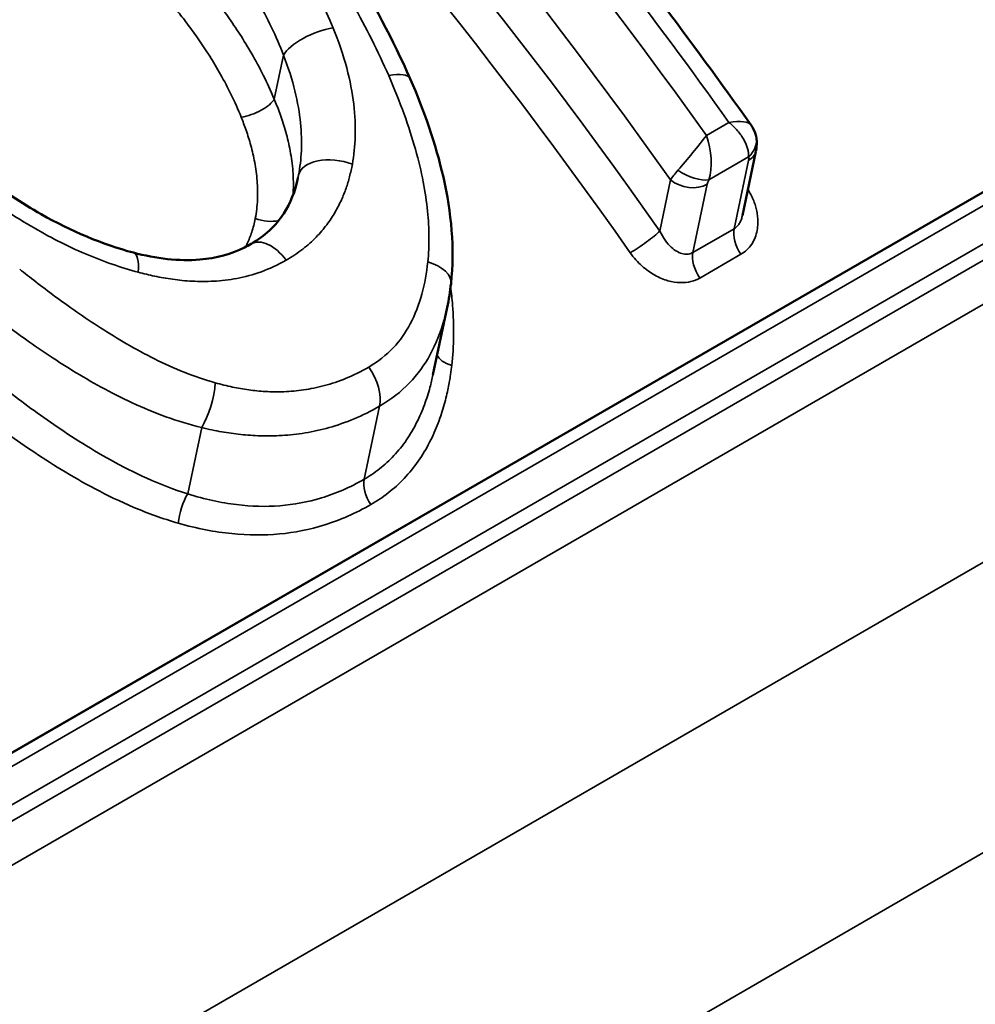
# Model space of a CAD drawing. Header units: millimetres. Extents: x 0 to 14369, y -869 to 2970.
# Tile 688 of 787: x 3667.42 to 3671.05, y 1806.07 to 1809.81. Entities that reach past the tile are written whole.
import ezdxf

# ---------------------------------------------------------------- set-up
doc = ezdxf.new("R2010")
doc.units = ezdxf.units.MM
doc.header["$LTSCALE"] = 10
doc.layers.add('Sichtbar (ISO)', color=7, linetype='Continuous', lineweight=50)
doc.layers.add('Sichtbar schmal (ISO)', color=7, linetype='Continuous', lineweight=35)

msp = doc.modelspace()

# ---------------------------------------------------------------- linework, layer by layer
at = {"layer": 'Sichtbar (ISO)'}
for p, q in [((3671.693, 1809.5099), (3663.9169, 1805.0204)), ((3670.215, 1809.3094), (3670.1636, 1809.0658)), ((3668.9867, 1808.4592), (3669.0408, 1808.7157))]:
    msp.add_line(p, q, dxfattribs=at)
msp.add_ellipse((3670.1179, 1809.3458), major_axis=(0.0973, 0.023), ratio=0.851056, start_param=6.275739, end_param=6.283158, dxfattribs=at)
for points, knots in [([(3670.1965, 1809.4099), (3670.0816, 1809.5715), (3669.9647, 1809.7309), (3669.727, 1810.0453), (3669.6062, 1810.2002), (3669.3611, 1810.505), (3669.2368, 1810.6549), (3668.9849, 1810.9493), (3668.8573, 1811.0939), (3668.5993, 1811.3773), (3668.4687, 1811.5161), (3668.3369, 1811.6519)], [3.2287914, 3.2287914, 3.2287914, 3.2287914, 3.2785938, 3.2785938, 3.3283962, 3.3283962, 3.3781986, 3.3781986, 3.4280011, 3.4280011, 3.4778035, 3.4778035, 3.4778035, 3.4778035]), ([(3668.9003, 1809.5854), (3668.9534, 1809.4636), (3668.9975, 1809.338), (3669.0566, 1809.0772), (3669.0702, 1808.9392), (3669.0554, 1808.8075)], [0, 0, 0, 0, 0.04221892, 0.04221892, 0.08664859, 0.08664859, 0.08664859, 0.08664859]), ([(3670.1965, 1809.4099), (3670.204, 1809.3994), (3670.2099, 1809.3875), (3670.2142, 1809.3729), (3670.2148, 1809.3709), (3670.2152, 1809.3689)], [0, 0, 0, 0, 0.003982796, 0.003982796, 0.00462362, 0.00462362, 0.00462362, 0.00462362]), ([(3670.2154, 1809.3683), (3670.2185, 1809.3547), (3670.2192, 1809.3406), (3670.2174, 1809.3216), (3670.2165, 1809.3163), (3670.2154, 1809.3111)], [0, 0, 0, 0, 0.004312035, 0.004312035, 0.005993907, 0.005993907, 0.005993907, 0.005993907]), ([(3667.2765, 1809.2156), (3667.3471, 1809.1629), (3667.421, 1809.1136), (3667.6093, 1809.0068), (3667.7292, 1808.9556), (3667.8474, 1808.9245)], [0, 0, 0, 0, 0.02644379, 0.02644379, 0.06526755, 0.06526755, 0.06526755, 0.06526755]), ([(3668.2949, 1808.9577), (3668.3466, 1808.9876), (3668.3889, 1809.0263), (3668.4447, 1809.1122), (3668.4628, 1809.1581), (3668.4733, 1809.2082)], [0, 0, 0, 0, 0.02466161, 0.02466161, 0.04508432, 0.04508432, 0.04508432, 0.04508432]), ([(3667.8474, 1808.9245), (3667.9338, 1808.9018), (3668.0219, 1808.8912), (3668.1628, 1808.9034), (3668.2204, 1808.9197), (3668.2788, 1808.9488), (3668.2869, 1808.9531), (3668.2949, 1808.9577)], [0, 0, 0, 0, 0.02845504, 0.02845504, 0.0512909, 0.0512909, 0.0550755, 0.0550755, 0.0550755, 0.0550755])]:
    msp.add_open_spline(points, degree=3, knots=knots, dxfattribs=at)
for points in [[(3668.3729, 1810.4178), (3668.5896, 1810.1654), (3668.7709, 1809.8821), (3668.9003, 1809.5854)], [(3669.0554, 1808.8075), (3669.052, 1808.7766), (3669.0472, 1808.7459), (3669.0408, 1808.7156)]]:
    msp.add_open_spline(points, degree=3, dxfattribs=at)
at = {"layer": 'Sichtbar schmal (ISO)'}
for p, q in [((3668.3832, 1809.5083), (3668.4185, 1809.6756)), ((3671.7062, 1809.5166), (3663.928, 1805.0259)), ((3671.7665, 1809.5006), (3663.9883, 1805.0098)), ((3664.1456, 1804.9546), (3671.9237, 1809.4453)), ((3664.2076, 1804.9276), (3671.9858, 1809.4184)), ((3670.0267, 1809.3704), (3670.1125, 1809.4199)), ((3672.0772, 1809.3048), (3664.2991, 1804.8142)), ((3670.0363, 1809.2016), (3670.187, 1809.2886)), ((3670.132, 1809.0156), (3670.1867, 1809.2749)), ((3668.4709, 1809.1974), (3668.4758, 1809.2203)), ((3669.8904, 1809.201), (3669.8494, 1809.0067)), ((3670.0302, 1809.1846), (3669.9755, 1808.9252)), ((3670.2045, 1809.1266), (3670.2045, 1809.1266)), ((3670.2045, 1809.1266), (3670.2045, 1809.1266)), ((3670.132, 1809.0156), (3669.9755, 1808.9252)), ((3670.0017, 1808.8279), (3670.1582, 1808.9182)), ((3668.7251, 1808.0628), (3668.7837, 1808.3406)), ((3664.989, 1804.2307), (3672.1023, 1808.338)), ((3668.0542, 1808.0069), (3668.1073, 1808.2591)), ((3665.122, 1803.203), (3672.193, 1807.2855))]:
    msp.add_line(p, q, dxfattribs=at)
for centre, major_axis, ratio, start_param, end_param in [((3665.0549, 1804.1904), (6.055, -10.4876), 0.57735, 1.736719, 2.266465), ((3664.9489, 1804.1291), (5.98, -10.3577), 0.57735, 1.732164, 2.27068), ((3664.9489, 1804.1291), (5.855, -10.1412), 0.57735, 1.72286, 2.273435), ((3664.8782, 1804.0883), (5.805, -10.0546), 0.57735, 1.72286, 2.273435), ((3666.3462, 1804.9359), (5.805, -10.0546), 0.57735, 1.72286, 1.978889), ((3665.1407, 1804.2399), (-6.055, 10.4876), 0.57735, 4.878312, 5.123929), ((3668.5535, 1809.7041), (-0.139, -0.0565), 0.382728, 4.167214, 5.843638), ((3668.7628, 1809.5255), (0.1375, 0.06), 0.34587, 6.283185, 7.292759), ((3668.2932, 1809.4893), (0.0926, 0.0377), 0.383244, 4.167316, 5.84353), ((3670.0507, 1809.3563), (-0.1478, -0.0497), 0.3015, 3.232456, 4.182377), ((3669.9647, 1809.3066), (-0.0985, -0.1201), 0.059226, 1.013497, 2.177875), ((3669.9651, 1809.3061), (0.0276, -0.1546), 0.485945, 0.74554, 1.911), ((3670.1179, 1809.3458), (0.0973, 0.023), 0.851056, 5.283682, 6.275739), ((3668.6229, 1809.1913), (-0.1474, 0.0278), 0.552725, 4.419058, 6.266923), ((3670.1176, 1809.3321), (0.0978, -0.0206), 0.686712, 5.630129, 6.277259), ((3670.1541, 1809.2663), (-0.0293, -0.0287), 0.582771, 2.367825, 2.836443), ((3669.9982, 1809.2638), (-0.1164, -0.0993), 0.24331, 5.241142, 5.644665), ((3669.9672, 1809.2588), (-0.0897, 0.0442), 0.425989, 1.219164, 2.631555), ((3670.0505, 1809.1995), (-0.0175, -0.0312), 0.37753, 4.853695, 5.407725), ((3669.9611, 1809.2418), (-0.0978, 0.0206), 0.686712, 0.917746, 2.488537), ((3668.3485, 1809.1014), (0.0983, -0.0185), 0.558226, 4.426511, 5.366956), ((3670.2011, 1808.9584), (0.05, -0.0866), 0.57735, 3.713174, 4.845672), ((3668.3699, 1808.8278), (-0.075, 0.1299), 0.577351, 4.910903, 6.28319), ((3669.7787, 1808.9659), (-0.0819, -0.0574), 0.123682, 0.949835, 2.520674), ((3667.8093, 1808.7794), (0.0381, 0.1451), 0.2968, 5.295739, 6.283186), ((3670.0446, 1808.868), (0.05, -0.0866), 0.57735, 3.713174, 4.845672), ((3668.9064, 1808.8242), (0.1491, -0.0167), 0.510853, 6.283158, 7.492024), ((3669.1002, 1808.5364), (-0.0994, 0.0113), 0.494206, 0.254767, 1.191079), ((3668.68, 1808.4264), (0.075, -0.1299), 0.57735, 0.571581, 1.726609), ((3668.0981, 1808.3641), (-0.0395, -0.1447), 0.324338, 0.851364, 2.125914), ((3668.7942, 1808.0055), (-0.05, 0.0866), 0.57735, 0.571582, 1.6936), ((3668.0603, 1807.9369), (0.0278, 0.0961), 0.336181, 0.856401, 2.111572)]:
    msp.add_ellipse(centre, major_axis=major_axis, ratio=ratio, start_param=start_param, end_param=end_param, dxfattribs=at)
for points, knots in [([(3668.8184, 1809.5976), (3668.7779, 1809.6899), (3668.7319, 1809.7812), (3668.6824, 1809.8691), (3668.6329, 1809.957), (3668.5798, 1810.0416), (3668.5181, 1810.1298), (3668.4564, 1810.2179), (3668.386, 1810.3097), (3668.3071, 1810.4015)], [0, 0, 0, 0, 0.3333333, 0.3333333, 0.3333333, 0.6666667, 0.6666667, 0.6666667, 1, 1, 1, 1]), ([(3668.2789, 1810.3035), (3668.3054, 1810.2724), (3668.3569, 1810.2088), (3668.4292, 1810.1089), (3668.4958, 1810.0043), (3668.5559, 1809.8946), (3668.591, 1809.818), (3668.607, 1809.7788)], [0, 0, 0, 0, 0.2, 0.4, 0.6, 0.8, 0.9999993, 0.9999993, 0.9999993, 0.9999993]), ([(3668.1242, 1810.1615), (3668.1484, 1810.1324), (3668.172, 1810.1027), (3668.1946, 1810.0723), (3668.2173, 1810.0419), (3668.2391, 1810.0109), (3668.2599, 1809.9793), (3668.2807, 1809.9476), (3668.3006, 1809.9153), (3668.3194, 1809.8823), (3668.3383, 1809.8493), (3668.356, 1809.8156), (3668.3726, 1809.7811), (3668.3891, 1809.7467), (3668.4045, 1809.7115), (3668.4185, 1809.6756)], [0, 0, 0, 0, 0.2, 0.2, 0.2, 0.4, 0.4, 0.4, 0.6, 0.6, 0.6, 0.8, 0.8, 0.8, 0.9999995, 0.9999995, 0.9999995, 0.9999995]), ([(3668.0853, 1809.9773), (3668.0974, 1809.9632), (3668.1102, 1809.948), (3668.1234, 1809.9317), (3668.1367, 1809.9155), (3668.1504, 1809.8982), (3668.1645, 1809.8797), (3668.1786, 1809.8613), (3668.193, 1809.8417), (3668.2077, 1809.8209), (3668.2224, 1809.8001), (3668.2374, 1809.7781), (3668.2524, 1809.7548), (3668.2674, 1809.7315), (3668.2825, 1809.7069), (3668.2974, 1809.681), (3668.3124, 1809.6551), (3668.3272, 1809.6278), (3668.3416, 1809.599), (3668.356, 1809.5702), (3668.37, 1809.54), (3668.3832, 1809.5083)], [0.0000001, 0.0000001, 0.0000001, 0.0000001, 0.1428571, 0.1428571, 0.1428571, 0.2857143, 0.2857143, 0.2857143, 0.4285714, 0.4285714, 0.4285714, 0.5714286, 0.5714286, 0.5714286, 0.7142857, 0.7142857, 0.7142857, 0.8571429, 0.8571429, 0.8571429, 1, 1, 1, 1]), ([(3667.9818, 1809.883), (3667.9932, 1809.8695), (3668.0171, 1809.8406), (3668.0557, 1809.7911), (3668.0961, 1809.7353), (3668.1377, 1809.6727), (3668.1794, 1809.6031), (3668.2201, 1809.5259), (3668.2455, 1809.4692), (3668.2575, 1809.4394)], [0.0000001, 0.0000001, 0.0000001, 0.0000001, 0.1428571, 0.2857143, 0.4285714, 0.5714286, 0.7142857, 0.8571429, 1, 1, 1, 1]), ([(3668.607, 1809.7788), (3668.6288, 1809.7259), (3668.6458, 1809.6752), (3668.6587, 1809.6269), (3668.6716, 1809.5785), (3668.6803, 1809.5326), (3668.6855, 1809.4893), (3668.6906, 1809.4461), (3668.6923, 1809.4055), (3668.6912, 1809.3676), (3668.6901, 1809.3296), (3668.6862, 1809.2943), (3668.6802, 1809.2612)], [0, 0, 0, 0, 0.25, 0.25, 0.25, 0.5, 0.5, 0.5, 0.75, 0.75, 0.75, 0.9999943, 0.9999943, 0.9999943, 0.9999943]), ([(3668.4185, 1809.6756), (3668.4371, 1809.6276), (3668.4513, 1809.5822), (3668.4618, 1809.5393), (3668.4723, 1809.4963), (3668.4791, 1809.4558), (3668.483, 1809.418), (3668.4868, 1809.3802), (3668.4876, 1809.345), (3668.4862, 1809.3121), (3668.4848, 1809.2793), (3668.4811, 1809.2487), (3668.4758, 1809.2203)], [0, 0, 0, 0, 0.25, 0.25, 0.25, 0.5, 0.5, 0.5, 0.75, 0.75, 0.75, 0.9999961, 0.9999961, 0.9999961, 0.9999961]), ([(3668.9671, 1808.8895), (3668.9704, 1808.9206), (3668.9718, 1808.9526), (3668.9716, 1808.9845), (3668.9715, 1809.0164), (3668.9697, 1809.0482), (3668.9661, 1809.0828), (3668.9626, 1809.1175), (3668.9571, 1809.155), (3668.9495, 1809.1943), (3668.9419, 1809.2336), (3668.9322, 1809.2746), (3668.9202, 1809.3174), (3668.9082, 1809.3602), (3668.8939, 1809.4049), (3668.8771, 1809.4516), (3668.8602, 1809.4983), (3668.8407, 1809.547), (3668.8184, 1809.5976)], [0, 0, 0, 0, 0.1666667, 0.1666667, 0.1666667, 0.3333333, 0.3333333, 0.3333333, 0.5, 0.5, 0.5, 0.6666667, 0.6666667, 0.6666667, 0.8333333, 0.8333333, 0.8333333, 1, 1, 1, 1]), ([(3668.3832, 1809.5083), (3668.39, 1809.492), (3668.3971, 1809.4741), (3668.4042, 1809.4546), (3668.4112, 1809.4351), (3668.4183, 1809.4139), (3668.4247, 1809.3915), (3668.4312, 1809.369), (3668.4372, 1809.3453), (3668.4421, 1809.3205), (3668.447, 1809.2958), (3668.4509, 1809.27), (3668.4533, 1809.2437), (3668.4557, 1809.2173), (3668.4566, 1809.1903), (3668.4556, 1809.1633), (3668.4553, 1809.1566), (3668.455, 1809.1499), (3668.4545, 1809.1432)], [0.0000006, 0.0000006, 0.0000006, 0.0000006, 0.1666667, 0.1666667, 0.1666667, 0.3333333, 0.3333333, 0.3333333, 0.5, 0.5, 0.5, 0.6666667, 0.6666667, 0.6666667, 0.8333333, 0.8333333, 0.8333333, 0.8745467, 0.8745467, 0.8745467, 0.8745467]), ([(3668.2575, 1809.4394), (3668.2637, 1809.4242), (3668.27, 1809.4077), (3668.2762, 1809.3897), (3668.2824, 1809.3718), (3668.2885, 1809.3523), (3668.2941, 1809.3318), (3668.2997, 1809.3113), (3668.3048, 1809.2897), (3668.309, 1809.2672), (3668.3131, 1809.2448), (3668.3163, 1809.2216), (3668.3182, 1809.198), (3668.32, 1809.1743), (3668.3205, 1809.1502), (3668.3194, 1809.1262), (3668.3183, 1809.1021), (3668.3155, 1809.0781), (3668.3109, 1809.054)], [0.0000009, 0.0000009, 0.0000009, 0.0000009, 0.1666667, 0.1666667, 0.1666667, 0.3333333, 0.3333333, 0.3333333, 0.5, 0.5, 0.5, 0.6666667, 0.6666667, 0.6666667, 0.8333333, 0.8333333, 0.8333333, 1, 1, 1, 1]), ([(3670.1125, 1809.4199), (3670.12, 1809.4137), (3670.1268, 1809.4074), (3670.1328, 1809.4013), (3670.1389, 1809.3952), (3670.1442, 1809.3892), (3670.149, 1809.3834), (3670.1537, 1809.3776), (3670.1578, 1809.372), (3670.1614, 1809.3667), (3670.165, 1809.3613), (3670.1681, 1809.3561), (3670.1709, 1809.351), (3670.1737, 1809.3459), (3670.1761, 1809.3408), (3670.1782, 1809.3358), (3670.1803, 1809.3307), (3670.1821, 1809.3257), (3670.1835, 1809.3206), (3670.1849, 1809.3155), (3670.186, 1809.3103), (3670.1867, 1809.3049), (3670.1873, 1809.2996), (3670.1875, 1809.2941), (3670.1871, 1809.2886)], [0.0000255, 0.0000255, 0.0000255, 0.0000255, 0.125, 0.125, 0.125, 0.25, 0.25, 0.25, 0.375, 0.375, 0.375, 0.5, 0.5, 0.5, 0.625, 0.625, 0.625, 0.75, 0.75, 0.75, 0.875, 0.875, 0.875, 0.9999848, 0.9999848, 0.9999848, 0.9999848]), ([(3668.6802, 1809.2612), (3668.6772, 1809.2446), (3668.6736, 1809.2286), (3668.6696, 1809.2133), (3668.6657, 1809.1981), (3668.6613, 1809.1837), (3668.6562, 1809.1692), (3668.6511, 1809.1546), (3668.6454, 1809.14), (3668.6385, 1809.1248), (3668.6317, 1809.1097), (3668.6237, 1809.094), (3668.6145, 1809.0782), (3668.6053, 1809.0624), (3668.5948, 1809.0464), (3668.5829, 1809.0305), (3668.5709, 1809.0146), (3668.5575, 1808.9989), (3668.5423, 1808.9834), (3668.5272, 1808.9679), (3668.5103, 1808.9527), (3668.4914, 1808.938), (3668.4725, 1808.9233), (3668.4516, 1808.9092), (3668.4286, 1808.8959)], [0, 0, 0, 0, 0.125, 0.125, 0.125, 0.25, 0.25, 0.25, 0.375, 0.375, 0.375, 0.5, 0.5, 0.5, 0.625, 0.625, 0.625, 0.75, 0.75, 0.75, 0.875, 0.875, 0.875, 0.999998, 0.999998, 0.999998, 0.999998]), ([(3667.8662, 1808.8499), (3667.8003, 1808.8676), (3667.7331, 1808.8908), (3667.6649, 1808.92), (3667.5967, 1808.9491), (3667.5273, 1808.9842), (3667.4564, 1809.026), (3667.3854, 1809.0678), (3667.3128, 1809.1164), (3667.239, 1809.1718)], [0.0000003, 0.0000003, 0.0000003, 0.0000003, 0.3333333, 0.3333333, 0.3333333, 0.6666667, 0.6666667, 0.6666667, 1, 1, 1, 1]), ([(3670.1846, 1809.1652), (3670.1858, 1809.1631), (3670.1909, 1809.1548), (3670.1986, 1809.1404), (3670.2068, 1809.1217), (3670.2134, 1809.1025), (3670.2186, 1809.0821), (3670.222, 1809.06), (3670.223, 1809.0357), (3670.2204, 1809.0091), (3670.2129, 1808.9818), (3670.1999, 1808.9562), (3670.1815, 1808.9342), (3670.1665, 1808.923), (3670.1582, 1808.9182)], [0.0558664, 0.0558664, 0.0558664, 0.0558664, 0.0833333, 0.1666667, 0.25, 0.3333333, 0.4166667, 0.5, 0.5833333, 0.6666667, 0.75, 0.8333333, 0.9166667, 1, 1, 1, 1]), ([(3668.3109, 1809.054), (3668.3073, 1809.0357), (3668.3029, 1809.0187), (3668.2978, 1809.0029), (3668.2927, 1808.9872), (3668.2869, 1808.9726), (3668.2806, 1808.9591), (3668.2786, 1808.9549), (3668.2766, 1808.9507), (3668.2745, 1808.9467)], [0.0000002, 0.0000002, 0.0000002, 0.0000002, 0.125, 0.125, 0.125, 0.25, 0.25, 0.25, 0.2895909, 0.2895909, 0.2895909, 0.2895909]), ([(3670.1636, 1809.0658), (3670.1634, 1809.065), (3670.1632, 1809.0642), (3670.1631, 1809.0634), (3670.1619, 1809.0582), (3670.1603, 1809.0532), (3670.1584, 1809.0484), (3670.1565, 1809.0435), (3670.1542, 1809.039), (3670.1515, 1809.0348), (3670.1489, 1809.0307), (3670.1459, 1809.0269), (3670.1426, 1809.0237), (3670.1393, 1809.0205), (3670.1358, 1809.0178), (3670.132, 1809.0156)], [0.6800682, 0.6800682, 0.6800682, 0.6800682, 0.6923077, 0.6923077, 0.6923077, 0.7692308, 0.7692308, 0.7692308, 0.8461538, 0.8461538, 0.8461538, 0.9230769, 0.9230769, 0.9230769, 1, 1, 1, 1]), ([(3669.9755, 1808.9252), (3669.9706, 1808.9224), (3669.965, 1808.9203), (3669.9589, 1808.9193), (3669.9528, 1808.9183), (3669.946, 1808.9184), (3669.9389, 1808.9199), (3669.9318, 1808.9213), (3669.9242, 1808.924), (3669.9165, 1808.9282), (3669.9088, 1808.9324), (3669.9008, 1808.9381), (3669.8929, 1808.9453), (3669.8851, 1808.9525), (3669.8773, 1808.9612), (3669.8699, 1808.9715), (3669.8625, 1808.9817), (3669.8555, 1808.9935), (3669.8494, 1809.0067)], [0, 0, 0, 0, 0.1666667, 0.1666667, 0.1666667, 0.3333333, 0.3333333, 0.3333333, 0.5, 0.5, 0.5, 0.6666667, 0.6666667, 0.6666667, 0.8333333, 0.8333333, 0.8333333, 0.9999809, 0.9999809, 0.9999809, 0.9999809]), ([(3670.0017, 1808.8279), (3669.9916, 1808.822), (3669.9805, 1808.8175), (3669.968, 1808.8145), (3669.9556, 1808.8114), (3669.9418, 1808.8098), (3669.9271, 1808.8103), (3669.9124, 1808.8107), (3669.8968, 1808.8131), (3669.8806, 1808.8177), (3669.8644, 1808.8224), (3669.8476, 1808.8293), (3669.831, 1808.8386), (3669.8143, 1808.8479), (3669.7976, 1808.8596), (3669.7817, 1808.8738), (3669.7658, 1808.888), (3669.7506, 1808.9046), (3669.7369, 1808.9242)], [0, 0, 0, 0, 0.166667, 0.166667, 0.166667, 0.333333, 0.333333, 0.333333, 0.5, 0.5, 0.5, 0.666667, 0.666667, 0.666667, 0.833333, 0.833333, 0.833333, 1, 1, 1, 1]), ([(3668.7425, 1808.4894), (3668.7785, 1808.5102), (3668.8095, 1808.5352), (3668.8355, 1808.5627), (3668.8615, 1808.5902), (3668.8827, 1808.6201), (3668.9007, 1808.6543), (3668.9187, 1808.6886), (3668.9336, 1808.7272), (3668.9446, 1808.7668), (3668.9556, 1808.8064), (3668.9627, 1808.8471), (3668.9671, 1808.8895)], [0.0000007, 0.0000007, 0.0000007, 0.0000007, 0.25, 0.25, 0.25, 0.5, 0.5, 0.5, 0.75, 0.75, 0.75, 0.9999993, 0.9999993, 0.9999993, 0.9999993]), ([(3667.415, 1808.8616), (3667.4339, 1808.8465), (3667.4545, 1808.8303), (3667.4768, 1808.813), (3667.4992, 1808.7957), (3667.5234, 1808.7774), (3667.5492, 1808.7583), (3667.575, 1808.7393), (3667.6024, 1808.7195), (3667.6314, 1808.6994), (3667.6603, 1808.6793), (3667.6907, 1808.6588), (3667.7225, 1808.6384), (3667.7543, 1808.618), (3667.7874, 1808.5976), (3667.8217, 1808.5778), (3667.856, 1808.5579), (3667.8916, 1808.5386), (3667.9281, 1808.5204), (3667.9647, 1808.5022), (3668.0024, 1808.4851), (3668.0409, 1808.4697), (3668.0793, 1808.4543), (3668.1186, 1808.4407), (3668.1588, 1808.4295)], [0, 0, 0, 0, 0.125, 0.125, 0.125, 0.25, 0.25, 0.25, 0.375, 0.375, 0.375, 0.5, 0.5, 0.5, 0.625, 0.625, 0.625, 0.75, 0.75, 0.75, 0.875, 0.875, 0.875, 1, 1, 1, 1]), ([(3669.0582, 1808.495), (3669.0626, 1808.5323), (3669.0649, 1808.5706), (3669.0654, 1808.6086), (3669.066, 1808.6466), (3669.0647, 1808.6843), (3669.0613, 1808.7253), (3669.0595, 1808.7476), (3669.057, 1808.7708), (3669.0539, 1808.7948)], [0.0000002, 0.0000002, 0.0000002, 0.0000002, 0.1666667, 0.1666667, 0.1666667, 0.3333333, 0.3333333, 0.3333333, 0.4236985, 0.4236985, 0.4236985, 0.4236985]), ([(3668.7837, 1808.3406), (3668.8278, 1808.3661), (3668.8655, 1808.396), (3668.8971, 1808.4288), (3668.9287, 1808.4616), (3668.9545, 1808.4972), (3668.9764, 1808.537), (3668.9982, 1808.5768), (3669.0158, 1808.621), (3669.0285, 1808.6658), (3669.0332, 1808.6823), (3669.0373, 1808.6989), (3669.0408, 1808.7156)], [0.0000004, 0.0000004, 0.0000004, 0.0000004, 0.25, 0.25, 0.25, 0.5, 0.5, 0.5, 0.75, 0.75, 0.75, 0.8422504, 0.8422504, 0.8422504, 0.8422504]), ([(3667.2905, 1808.7043), (3667.3101, 1808.689), (3667.3318, 1808.6724), (3667.3554, 1808.6547), (3667.3789, 1808.6371), (3667.4044, 1808.6183), (3667.4318, 1808.5988), (3667.4591, 1808.5793), (3667.4883, 1808.5591), (3667.5192, 1808.5384), (3667.5502, 1808.5177), (3667.5829, 1808.4966), (3667.6172, 1808.4755), (3667.6516, 1808.4544), (3667.6877, 1808.4334), (3667.7254, 1808.4128), (3667.7631, 1808.3922), (3667.8025, 1808.3722), (3667.8434, 1808.3532), (3667.8844, 1808.3343), (3667.9269, 1808.3165), (3667.971, 1808.3005), (3668.015, 1808.2845), (3668.0605, 1808.2704), (3668.1073, 1808.2591)], [0, 0, 0, 0, 0.125, 0.125, 0.125, 0.25, 0.25, 0.25, 0.375, 0.375, 0.375, 0.5, 0.5, 0.5, 0.625, 0.625, 0.625, 0.75, 0.75, 0.75, 0.875, 0.875, 0.875, 1, 1, 1, 1]), ([(3667.2467, 1808.4965), (3667.2788, 1808.4701), (3667.3107, 1808.4445), (3667.3417, 1808.4202), (3667.3728, 1808.3959), (3667.403, 1808.3728), (3667.4342, 1808.3497), (3667.4654, 1808.3265), (3667.4976, 1808.3033), (3667.5318, 1808.2796), (3667.566, 1808.2559), (3667.6022, 1808.2317), (3667.6405, 1808.2075), (3667.6789, 1808.1833), (3667.7193, 1808.159), (3667.7623, 1808.1353), (3667.8052, 1808.1115), (3667.8506, 1808.0883), (3667.8992, 1808.0664), (3667.9478, 1808.0445), (3667.9997, 1808.024), (3668.0542, 1808.0069)], [0, 0, 0, 0, 0.1428571, 0.1428571, 0.1428571, 0.2857143, 0.2857143, 0.2857143, 0.4285714, 0.4285714, 0.4285714, 0.5714286, 0.5714286, 0.5714286, 0.7142857, 0.7142857, 0.7142857, 0.8571429, 0.8571429, 0.8571429, 1, 1, 1, 1]), ([(3668.7507, 1807.9663), (3668.7732, 1807.9793), (3668.795, 1807.9938), (3668.8163, 1808.0105), (3668.8376, 1808.0271), (3668.8582, 1808.0457), (3668.8775, 1808.0661), (3668.8968, 1808.0864), (3668.9147, 1808.1083), (3668.9308, 1808.1314), (3668.947, 1808.1545), (3668.9614, 1808.1786), (3668.974, 1808.2031), (3668.9867, 1808.2275), (3668.9975, 1808.2523), (3669.0067, 1808.2765), (3669.0159, 1808.3008), (3669.0234, 1808.3245), (3669.0296, 1808.3468), (3669.0358, 1808.3692), (3669.0407, 1808.3903), (3669.0446, 1808.4094), (3669.0484, 1808.4284), (3669.0513, 1808.4455), (3669.0535, 1808.4599), (3669.0557, 1808.4743), (3669.0571, 1808.4859), (3669.0582, 1808.495)], [0, 0, 0, 0, 0.111111, 0.111111, 0.111111, 0.222222, 0.222222, 0.222222, 0.333333, 0.333333, 0.333333, 0.444444, 0.444444, 0.444444, 0.555556, 0.555556, 0.555556, 0.666667, 0.666667, 0.666667, 0.777778, 0.777778, 0.777778, 0.888889, 0.888889, 0.888889, 1, 1, 1, 1]), ([(3668.1588, 1808.4295), (3668.1812, 1808.4232), (3668.2032, 1808.4179), (3668.2243, 1808.4135), (3668.2453, 1808.409), (3668.2654, 1808.4056), (3668.286, 1808.4027), (3668.3066, 1808.3999), (3668.3276, 1808.3977), (3668.3499, 1808.3965), (3668.3722, 1808.3952), (3668.3958, 1808.3948), (3668.4201, 1808.3957), (3668.4444, 1808.3965), (3668.4694, 1808.3987), (3668.495, 1808.4024), (3668.5206, 1808.4061), (3668.5469, 1808.4114), (3668.5738, 1808.4187), (3668.6007, 1808.426), (3668.6284, 1808.4353), (3668.6566, 1808.4469), (3668.6847, 1808.4586), (3668.7135, 1808.4726), (3668.7425, 1808.4894)], [0.0000009, 0.0000009, 0.0000009, 0.0000009, 0.125, 0.125, 0.125, 0.25, 0.25, 0.25, 0.375, 0.375, 0.375, 0.5, 0.5, 0.5, 0.625, 0.625, 0.625, 0.75, 0.75, 0.75, 0.875, 0.875, 0.875, 1, 1, 1, 1]), ([(3668.7251, 1808.0628), (3668.7452, 1808.0744), (3668.7648, 1808.0875), (3668.7838, 1808.1025), (3668.8028, 1808.1174), (3668.8212, 1808.1343), (3668.8384, 1808.1527), (3668.8555, 1808.1711), (3668.8715, 1808.1911), (3668.886, 1808.2122), (3668.9004, 1808.2333), (3668.9134, 1808.2554), (3668.9248, 1808.2779), (3668.9362, 1808.3005), (3668.946, 1808.3234), (3668.9543, 1808.3459), (3668.9626, 1808.3684), (3668.9695, 1808.3905), (3668.9752, 1808.4115), (3668.9797, 1808.4282), (3668.9835, 1808.4442), (3668.9867, 1808.4592)], [0, 0, 0, 0, 0.1111111, 0.1111111, 0.1111111, 0.2222222, 0.2222222, 0.2222222, 0.3333333, 0.3333333, 0.3333333, 0.4444444, 0.4444444, 0.4444444, 0.5555556, 0.5555556, 0.5555556, 0.6666667, 0.6666667, 0.6666667, 0.7554864, 0.7554864, 0.7554864, 0.7554864]), ([(3667.1628, 1808.3927), (3667.1958, 1808.3661), (3667.2287, 1808.3402), (3667.2609, 1808.3156), (3667.293, 1808.2909), (3667.3243, 1808.2675), (3667.3568, 1808.2441), (3667.3892, 1808.2206), (3667.4228, 1808.197), (3667.4586, 1808.1729), (3667.4945, 1808.1488), (3667.5325, 1808.1242), (3667.573, 1808.0996), (3667.6135, 1808.0749), (3667.6564, 1808.0502), (3667.7023, 1808.0259), (3667.7482, 1808.0017), (3667.797, 1807.9779), (3667.8495, 1807.9557), (3667.9021, 1807.9334), (3667.9584, 1807.9126), (3668.0183, 1807.8955)], [0, 0, 0, 0, 0.1428571, 0.1428571, 0.1428571, 0.2857143, 0.2857143, 0.2857143, 0.4285714, 0.4285714, 0.4285714, 0.5714286, 0.5714286, 0.5714286, 0.7142857, 0.7142857, 0.7142857, 0.8571429, 0.8571429, 0.8571429, 0.9999999, 0.9999999, 0.9999999, 0.9999999]), ([(3668.1073, 1808.2591), (3668.1333, 1808.2528), (3668.1589, 1808.2474), (3668.1834, 1808.2431), (3668.2079, 1808.2388), (3668.2314, 1808.2355), (3668.2555, 1808.233), (3668.2796, 1808.2304), (3668.3043, 1808.2286), (3668.3305, 1808.2279), (3668.3567, 1808.2271), (3668.3845, 1808.2274), (3668.413, 1808.2291), (3668.4414, 1808.2308), (3668.4707, 1808.234), (3668.5005, 1808.2389), (3668.5304, 1808.2438), (3668.5608, 1808.2504), (3668.5919, 1808.2592), (3668.623, 1808.268), (3668.6547, 1808.279), (3668.6867, 1808.2924), (3668.7188, 1808.3059), (3668.7511, 1808.3218), (3668.7837, 1808.3406)], [0.0000006, 0.0000006, 0.0000006, 0.0000006, 0.125, 0.125, 0.125, 0.25, 0.25, 0.25, 0.375, 0.375, 0.375, 0.5, 0.5, 0.5, 0.625, 0.625, 0.625, 0.75, 0.75, 0.75, 0.875, 0.875, 0.875, 1, 1, 1, 1]), ([(3668.0542, 1808.0069), (3668.1194, 1807.9867), (3668.1814, 1807.9734), (3668.2394, 1807.9662), (3668.2974, 1807.9591), (3668.3514, 1807.9579), (3668.4045, 1807.9621), (3668.4577, 1807.9662), (3668.5098, 1807.9757), (3668.5631, 1807.992), (3668.6164, 1808.0082), (3668.6707, 1808.0314), (3668.7251, 1808.0628)], [0, 0, 0, 0, 0.25, 0.25, 0.25, 0.5, 0.5, 0.5, 0.75, 0.75, 0.75, 0.9999999, 0.9999999, 0.9999999, 0.9999999]), ([(3668.0183, 1807.8955), (3668.0896, 1807.8752), (3668.1575, 1807.8623), (3668.2213, 1807.8558), (3668.285, 1807.8493), (3668.3445, 1807.8492), (3668.4027, 1807.8547), (3668.461, 1807.8601), (3668.518, 1807.8711), (3668.5759, 1807.8893), (3668.6339, 1807.9074), (3668.6927, 1807.9328), (3668.7507, 1807.9663)], [0, 0, 0, 0, 0.25, 0.25, 0.25, 0.5, 0.5, 0.5, 0.75, 0.75, 0.75, 0.9999999, 0.9999999, 0.9999999, 0.9999999])]:
    msp.add_open_spline(points, degree=3, knots=knots, dxfattribs=at)
for points in [[(3668.4758, 1809.2203), (3668.475, 1809.2163), (3668.4742, 1809.2122), (3668.4733, 1809.2082)], [(3668.4286, 1808.8959), (3668.3971, 1808.8777), (3668.3338, 1808.8488), (3668.2405, 1808.8242), (3668.1521, 1808.8142), (3668.0703, 1808.8147), (3667.9957, 1808.8223), (3667.9278, 1808.8345), (3667.8861, 1808.8446), (3667.8662, 1808.8499)]]:
    msp.add_open_spline(points, degree=3, dxfattribs=at)

doc.saveas('drawing.dxf')
